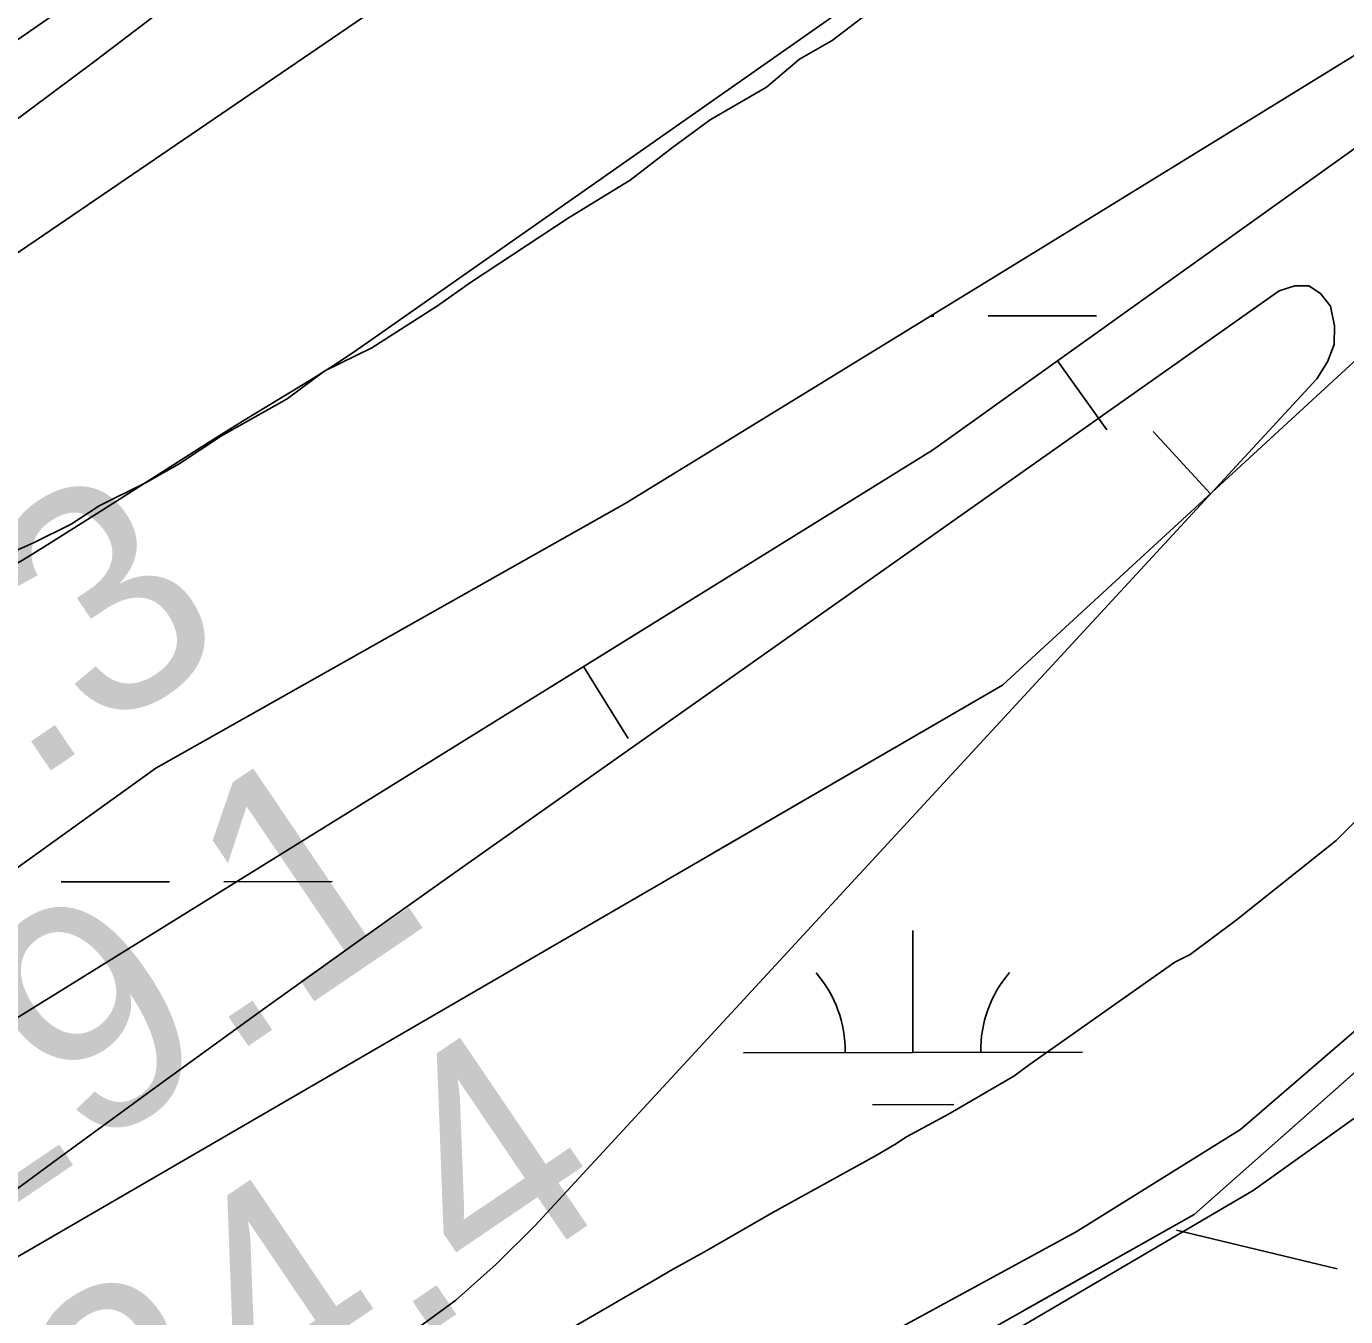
# Model space of a CAD drawing. Extents: x 3329297 to 3367176, y 649250 to 674653.
# Drawn here: x 3340421.8 to 3340811.3, y 659560.1 to 659940.8 of the extents above; entities that cross this region are included whole.
import ezdxf

# ---------------------------------------------------------------- set-up
doc = ezdxf.new("R2010")
doc.units = 0
for name, color, linetype in [('V-BORW-LINE', 7, 'Continuous'), ('V-LEVE-TOET', 7, 'Continuous'), ('V-RIVR-EDGE', 7, 'Continuous'), ('V-RIVR-RANG', 7, 'Continuous'), ('V-RRAP-FSHR', 7, 'Continuous'), ('V-RRAP-RVMT', 7, 'Continuous'), ('V-SITE-VEGE', 7, 'Continuous'), ('V-TOPO-MAJR', 7, 'Continuous'), ('V-TOPO-MINR', 7, 'Continuous'), ('V-UTIL-LINE', 7, 'Continuous'), ('V-WETL-SWMP', 7, 'Continuous')]:
    doc.layers.add(name, color=color, linetype=linetype)

msp = doc.modelspace()

# ---------------------------------------------------------------- linework, layer by layer
at = {"layer": 'V-BORW-LINE'}
for p, q in [((3340726.24, 659842.1), (3340740.78, 659821.76)), ((3340771.32, 659802.82), (3340754.4, 659821.22)), ((3340586.27, 659751.88), (3340599.44, 659730.63))]:
    msp.add_line(p, q, dxfattribs=at)
for points in [[(3340710.01, 659746.42), (3340218.44, 659461.31), (3340036.18, 659363.24), (3339818.32, 659283.24), (3339702, 659273.59), (3339862.61, 659359.57), (3340155.52, 659504.4), (3340402.96, 659638.32), (3340689.28, 659815.69), (3340830.74, 659916.76), (3340994.61, 660045.13), (3340822.37, 659849.78), (3340710.01, 659746.42)], [(3340710.01, 659746.42), (3340822.37, 659849.78), (3340994.61, 660045.13), (3340830.74, 659916.76), (3340689.28, 659815.69), (3340575.53, 659745.23)], [(3340625.19, 659697.23), (3340710.01, 659746.42)]]:
    msp.add_lwpolyline(points, dxfattribs=at)
at = {"layer": 'V-LEVE-TOET'}
msp.add_lwpolyline([(3342310.84, 661081.66), (3342223.59, 660914.66), (3342194.5, 660857.85), (3342184.13, 660842.12), (3342164.13, 660820.26), (3342008.42, 660686.52), (3341889.92, 660585.54), (3341742.43, 660447.64), (3341613.58, 660334.36), (3341453.7, 660188.98), (3341280.05, 660034.74), (3341133.96, 659903.01), (3341003.04, 659787.68), (3340860.41, 659661.43), (3340813.55, 659618.43), (3340783.94, 659597.3), (3340640.13, 659512.9), (3340453.01, 659409.51), (3340302.31, 659318.28), (3340160.58, 659238), (3339980.33, 659135.94), (3339764.34, 659023.07)], dxfattribs=at)
at = {"layer": 'V-RIVR-EDGE'}
msp.add_spline([(3339019.2, 659209.06), (3339040.56, 659221.03), (3339047.53, 659220.23), (3339051.42, 659224.1), (3339059.58, 659229.9), (3339065.02, 659232.21), (3339077.04, 659233.35), (3339080.93, 659237.6), (3339089.09, 659244.56), (3339098.42, 659252.29), (3339113.56, 659260.4), (3339145.01, 659276.61), (3339157.05, 659282.01), (3339163.65, 659286.26), (3339172.58, 659292.05), (3339185.38, 659290.86), (3339191.59, 659293.56), (3339202.85, 659300.12), (3339221.88, 659309.38), (3339243.24, 659321.35), (3339262.26, 659330.23), (3339276.24, 659336.4), (3339290.21, 659339.85), (3339299.51, 659339.44), (3339313.48, 659340.18), (3339322.79, 659343.26), (3339327.07, 659347.13), (3339337.54, 659350.21), (3339352.68, 659355.6), (3339373.65, 659366.02), (3339388.79, 659373.35), (3339417.91, 659386.07), (3339427.22, 659388.76), (3339436.92, 659389.13), (3339445.84, 659391.82), (3339448.95, 659393.75), (3339449.35, 659396.47), (3339452.46, 659399.56), (3339476.53, 659410.36), (3339483.12, 659410.34), (3339495.53, 659411.48), (3339507.17, 659412.61), (3339514.94, 659417.24), (3339525.04, 659424.59), (3339533.97, 659428.44), (3339548.33, 659432.67), (3339571.22, 659438.82), (3339586.35, 659441.89), (3339606.93, 659452.31), (3339621.29, 659454.99), (3339633.7, 659456.51), (3339637.97, 659458.44), (3339652.34, 659466.16), (3339674.08, 659475.02), (3339698.15, 659487.37), (3339709.02, 659492), (3339710.97, 659495.48), (3339713.7, 659501.68), (3339716.42, 659503.23), (3339729.22, 659503.97), (3339738.15, 659507.44), (3339746.69, 659512.46), (3339753.3, 659519.42), (3339759.91, 659524.84), (3339777.39, 659538.75), (3339798.77, 659557.7), (3339808.48, 659566.21), (3339812.38, 659572.41), (3339816.27, 659579.38), (3339820.94, 659584.02), (3339832.99, 659594.46), (3339856.68, 659610.69), (3339878.44, 659626.53), (3339902.13, 659642.38), (3339921.55, 659654.35), (3339930.87, 659657.82), (3339939.41, 659663.23), (3339958.05, 659673.26), (3339971.65, 659682.54), (3339983.3, 659691.43), (3339994.18, 659698.77), (3340008.94, 659705.71), (3340027.96, 659716.14), (3340043.11, 659723.47), (3340052.81, 659728.87), (3340059.03, 659735.06), (3340064.47, 659739.31), (3340071.85, 659743.95), (3340078.45, 659744.71), (3340088.54, 659749.34), (3340097.48, 659755.13), (3340109.13, 659764.8), (3340116.52, 659771.76), (3340123.14, 659782.21), (3340128.98, 659790.73), (3340139.86, 659801.95), (3340149.58, 659809.68), (3340155.01, 659812.77), (3340164.71, 659814.3), (3340172.86, 659814.28), (3340181.78, 659816.58), (3340189.55, 659821.61), (3340200.82, 659831.27), (3340212.87, 659843.27), (3340224.54, 659855.65), (3340233.08, 659861.44), (3340240.45, 659862.97), (3340244.72, 659862.96), (3340249, 659866.83), (3340254.04, 659868.76), (3340262.19, 659870.29), (3340276.15, 659871.81), (3340297.1, 659874.86), (3340307.97, 659879.48), (3340324.67, 659888.75), (3340328.95, 659894.94), (3340333.61, 659897.26), (3340340.6, 659898.79), (3340352.24, 659901.87), (3340361.56, 659908.82), (3340362.34, 659911.54), (3340362.74, 659914.64), (3340360.82, 659921.24), (3340361.98, 659922.78), (3340365.87, 659924.33), (3340377.91, 659931.28), (3340386.06, 659934.75), (3340405.47, 659941.68), (3340419.82, 659945.52), (3340433.8, 659950.92), (3340441.18, 659957.1), (3340445.07, 659961.75), (3340454.79, 659973.36)], degree=3, dxfattribs=at)
at = {"layer": 'V-RRAP-FSHR'}
msp.add_line((3340761.29, 659585.57), (3340808.77, 659574.16), dxfattribs=at)
msp.add_lwpolyline([(3341769.67, 660480.48), (3341632.23, 660358.81), (3341329.79, 660088.39), (3340766.57, 659590.23), (3340716.91, 659562.24)], dxfattribs=at)
at = {"layer": 'V-RRAP-RVMT'}
msp.add_line((3340262.28, 659827.74), (3340438.55, 659950.26), dxfattribs=at)
at = {"layer": 'V-SITE-VEGE'}
for points in [[(3340411.5, 659782.91), (3340423.97, 659788.38), (3340435.06, 659793.86), (3340443.37, 659799.35), (3340457.23, 659806.2), (3340466.94, 659811.68), (3340479.42, 659819.92), (3340498.83, 659830.89), (3340509.93, 659839.13), (3340523.79, 659845.97), (3340543.2, 659858.33), (3340552.92, 659865.19), (3340582.04, 659884.41), (3340600.07, 659895.39), (3340612.56, 659905), (3340623.66, 659913.24), (3340640.3, 659922.84), (3340650.01, 659931.09), (3340659.72, 659936.58), (3340672.21, 659946.2)], [(3340814.09, 659706.18), (3340808.42, 659700.56), (3340778.96, 659677.01), (3340765.37, 659666.91), (3340760.85, 659664.68), (3340717.81, 659634.41), (3340713.28, 659631.04), (3340694.04, 659619.85), (3340681.59, 659613.14), (3340678.19, 659610.9), (3340672.53, 659607.54), (3340641.98, 659590.75), (3340622.74, 659579.56), (3340612.55, 659573.96), (3340606.9, 659570.6), (3340560.49, 659543.74)]]:
    msp.add_lwpolyline(points, dxfattribs=at)
at = {"layer": 'V-TOPO-MAJR'}
for points in [[(3339680.32, 659360.97), (3340365.27, 659750.49), (3340385.76, 659762.34), (3340406.11, 659774.4), (3340426.28, 659786.77), (3340446.33, 659799.34), (3340473.42, 659816.62), (3340479.85, 659820.68), (3340486.3, 659824.69), (3340492.8, 659828.64), (3340499.32, 659832.55), (3340505.81, 659836.5), (3340512.24, 659840.55), (3340518.57, 659844.74), (3340524.84, 659849.03), (3340704.3, 659974.92), (3340798.71, 660044.12), (3340891.09, 660115.84), (3340980.4, 660191.33), (3341067.68, 660269.35), (3341562.94, 660730.91)], [(3340807.86, 659846.94), (3340807.95, 659852.47), (3340806.82, 659858.23), (3340803.81, 659861.95), (3340800.35, 659864.2), (3340796.23, 659864.24), (3340791.66, 659862.79), (3340550.53, 659692.68), (3340520.63, 659671.45), (3340490.81, 659650.09), (3340461.12, 659628.55), (3340431.53, 659606.89), (3340063.39, 659335.71)], [(3340535.72, 659555.51), (3340548.57, 659564.98), (3340560.55, 659575.54), (3340571.93, 659586.83), (3340802.77, 659836.82), (3340805.93, 659841.76), (3340807.86, 659846.94)]]:
    msp.add_lwpolyline(points, dxfattribs=at)
at = {"layer": 'V-TOPO-MINR'}
for points in [[(3339554.66, 659399.36), (3340284.95, 659824.57), (3340315.77, 659843.15), (3340346.17, 659862.37), (3340375.96, 659882.52), (3340405.34, 659903.29), (3340410.57, 659907.11), (3340442.04, 659930.54), (3340473.22, 659954.34), (3340503.98, 659978.69), (3340534.45, 660003.42), (3340554.14, 660019.7), (3340594.47, 660052.55), (3340635.1, 660085.01), (3340676.19, 660116.91), (3340717.57, 660148.41), (3340818, 660223.75)], [(3339425.4, 659295.73), (3340316.22, 659807.45), (3340324.25, 659812.12), (3340332.25, 659816.84), (3340340.19, 659821.64), (3340348.11, 659826.5), (3340362.47, 659835.41), (3340363.18, 659835.86), (3340364.58, 659836.77), (3340365.27, 659837.24), (3340670.12, 660045.02), (3340710.11, 660072.13), (3340750.2, 660099.1), (3340790.41, 660125.88), (3340830.72, 660152.52)]]:
    msp.add_lwpolyline(points, dxfattribs=at)
at = {"layer": 'V-UTIL-LINE'}
msp.add_lwpolyline([(3337436.25, 658138.56), (3337672.93, 658222.11), (3337855, 658267.62), (3338200.77, 658390.99), (3338279.86, 658444.45), (3338979.06, 658701.84), (3339577.2, 658950.28), (3339741.88, 659021.73), (3339994.77, 659155.21), (3340766.57, 659590.23), (3341329.79, 660088.39), (3341632.23, 660358.81), (3342178.24, 660842.13), (3342515.81, 661504), (3342751.17, 661989.36), (3343057.2, 662738.8), (3343121.4, 662899.29), (3343150.56, 662991.8), (3343161.49, 663146), (3343214.47, 663762.74), (3343263.75, 664509.56)], dxfattribs=at)
at = {"layer": 'V-WETL-SWMP'}
for p, q in [((3340719.28, 659874.09), (3340821.9, 659937.2)), ((3340598.64, 659800.01), (3340719.28, 659874.09)), ((3340688.69, 659855.3), (3340689.73, 659855.31)), ((3340705.73, 659855.34), (3340737.73, 659855.4)), ((3340460.01, 659721.86), (3340598.64, 659800.01)), ((3340942.7, 659755.5), (3340780.26, 659615.25)), ((3340404.51, 659682.03), (3340460.01, 659721.86)), ((3340432.14, 659688.32), (3340464.14, 659688.38)), ((3340480.14, 659688.41), (3340512.14, 659688.47)), ((3340683.55, 659638.05), (3340683.48, 659674.05)), ((3340633.55, 659637.96), (3340733.55, 659638.14)), ((3340671.58, 659622.6), (3340695.58, 659622.64)), ((3340780.26, 659615.25), (3340731.73, 659585.07)), ((3340731.73, 659585.07), (3340491.91, 659454.86))]:
    msp.add_line(p, q, dxfattribs=at)
for centre, start, end in [((3340628.31, 659638.42), 359.3365, 40.8801), ((3340738.79, 659638.63), 139.3365, 180.8801)]:
    msp.add_arc(centre, 35.25, start, end, dxfattribs=at)

# ---------------------------------------------------------------- texts
at = {"layer": 'V-RIVR-RANG'}
for s, p in [('28.3', (3340339.82, 659660.71)), ('29.1', (3340398.1, 659579.41)), ('24.4', (3340452.45, 659495.44))]:
    msp.add_text(s, height=67, rotation=34.1383, dxfattribs=at).set_placement(p)

doc.saveas('drawing.dxf')
